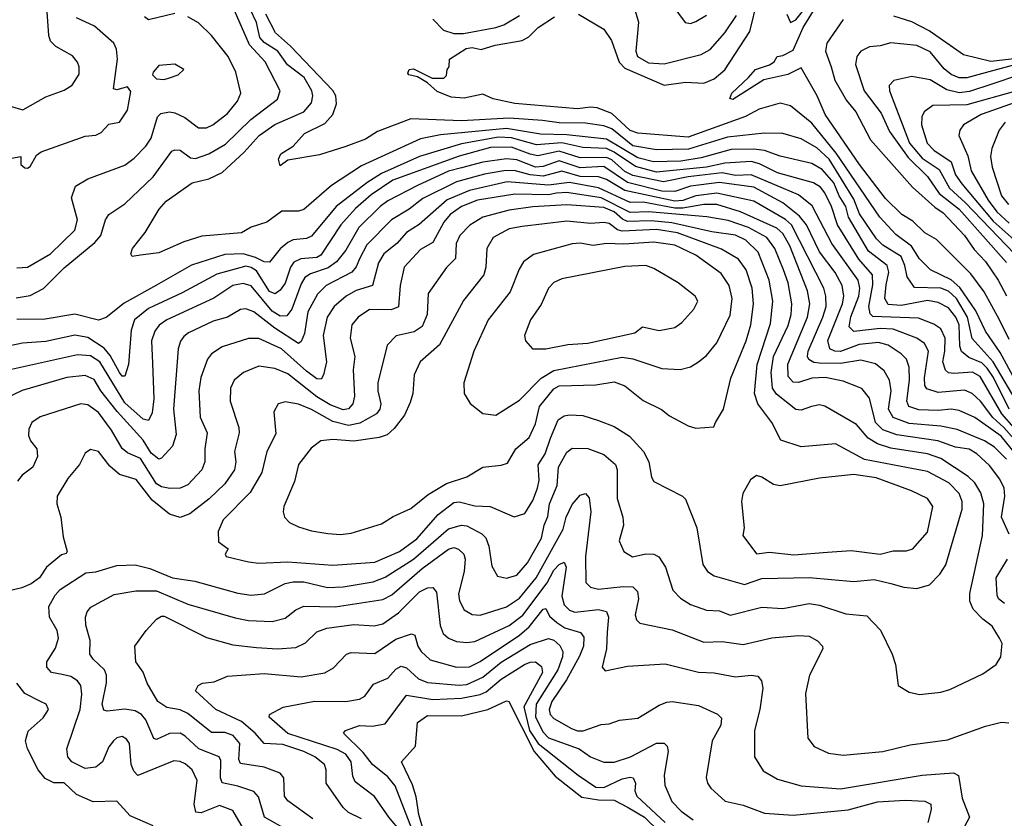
# Model space of a CAD drawing. Extents: x 1308313 to 1441400, y 959662 to 1036319.
# Tile 620 of 656: x 1380796 to 1384537, y 1007661 to 1010695. Entities that reach past the tile are written whole.
import ezdxf

# ---------------------------------------------------------------- set-up
doc = ezdxf.new("R2010")
doc.units = 0

msp = doc.modelspace()

# ---------------------------------------------------------------- linework, layer by layer
at = {"layer": '0CON10XD'}
for points in [[(1380782.4, 1009637.6), (1380835, 1009647.3), (1380885.9, 1009674.1), (1380965, 1009752.3), (1381081.7, 1009848.3), (1381104.1, 1009875), (1381121.6, 1009935), (1381134.6, 1009955), (1381195, 1009995.3), (1381302.5, 1010097.5), (1381373.6, 1010195), (1381385, 1010200.7), (1381405, 1010199.3), (1381445, 1010169.4), (1381463.2, 1010166.8), (1381515, 1010185.2), (1381578.2, 1010221.8), (1381674.2, 1010315), (1381775, 1010392.3), (1381785.3, 1010424.7), (1381728.9, 1010535), (1381669.3, 1010599.3), (1381585, 1010791.4)], [(1382918.8, 1010715), (1383015, 1010659.2), (1383044.3, 1010615.7), (1383073.2, 1010533.2), (1383095, 1010510.9), (1383245, 1010445.8), (1383325, 1010457.4), (1383395, 1010453), (1383435, 1010469.5), (1383475, 1010504.7), (1383569.7, 1010650.3), (1383599.5, 1010770.5)], [(1383117.9, 1010785), (1383147.2, 1010685), (1383137.1, 1010575), (1383142.9, 1010555), (1383185, 1010531.3), (1383245, 1010526.4), (1383385, 1010562.1), (1383419.1, 1010580.9), (1383475, 1010645.3), (1383519.1, 1010710.9)], [(1383252.3, 1010782.3), (1383323.6, 1010683.6), (1383345, 1010680.6), (1383365, 1010687.5), (1383405, 1010712.1)], [(1384555, 1009479.2), (1384518.5, 1009555), (1384460.3, 1009660.3), (1384409, 1009729), (1384279.1, 1009859.1), (1384235, 1009885.3), (1384189.1, 1009929.1), (1384146.8, 1009955), (1384085.7, 1010015), (1383986.2, 1010145), (1383856.7, 1010335), (1383826.2, 1010405), (1383765, 1010511.5), (1383713.7, 1010486.3), (1383623.3, 1010466.7), (1383505, 1010391.5), (1383494.2, 1010395), (1383501.4, 1010415), (1383565.4, 1010474.6), (1383591.2, 1010505), (1383645, 1010523.6), (1383662.5, 1010535), (1383673.3, 1010555), (1383695, 1010558.9), (1383735, 1010578.8), (1383772.3, 1010665), (1383835, 1010764.5)], [(1383710, 1010715), (1383725, 1010684.4), (1383745, 1010693.6), (1383815.8, 1010784.2)], [(1384812.8, 1010767.2), (1384751.6, 1010665), (1384683.6, 1010595), (1384585, 1010546.7), (1384485, 1010535.9), (1384381.4, 1010561.4), (1384251.7, 1010651.7), (1384185, 1010686.7), (1384117.6, 1010707.6)], [(1380725, 1010375.9), (1380807.6, 1010352.4), (1380895, 1010402.2), (1380965, 1010427.1), (1380995, 1010446), (1381021.7, 1010488.3), (1381021.9, 1010515), (1381015, 1010533.3), (1380996.9, 1010556.9), (1380933, 1010593), (1380912.5, 1010612.5), (1380906, 1010635), (1380900.4, 1010725)], [(1384555.3, 1009215), (1384495.3, 1009335), (1384471, 1009371), (1384450.8, 1009390.8), (1384401.4, 1009411.4), (1384373.9, 1009433.9), (1384367.7, 1009455), (1384364.9, 1009535), (1384352.4, 1009565), (1384325, 1009600.4), (1384285, 1009620.2), (1384245, 1009628.4), (1384145, 1009609.2), (1384095, 1009612.7), (1384082.9, 1009635), (1384087.7, 1009687.7), (1384097.4, 1009735), (1384091.5, 1009761.5), (1384020.4, 1009815), (1383945.4, 1009945), (1383934.1, 1009985), (1383909.2, 1010025), (1383889.5, 1010075), (1383845.1, 1010125.1), (1383805, 1010148.9), (1383685, 1010176.6), (1383625, 1010198.2), (1383585, 1010202.8), (1383498.9, 1010201.1), (1383385, 1010170.1), (1383307.4, 1010157.4), (1383204, 1010155), (1383145, 1010169.7), (1383025, 1010240.9), (1382875, 1010256.9), (1382775, 1010260.3), (1382645, 1010281.9), (1382395, 1010257.6), (1382318.5, 1010241.5), (1382095, 1010139.1), (1381980, 1010065), (1381875, 1009973.2), (1381855, 1009966.7), (1381792.4, 1009967.6), (1381735, 1009925.5), (1381675, 1009906.5), (1381638.8, 1009885), (1381487.4, 1009872.6), (1381419.5, 1009850.5), (1381325, 1009808.5), (1381255, 1009800.6), (1381223.3, 1009795), (1381218, 1009805), (1381223.8, 1009825), (1381273.1, 1009886.9), (1381325.5, 1009974.5), (1381352.9, 1010005), (1381451.4, 1010075), (1381515, 1010090.4), (1381565, 1010114.2), (1381648.5, 1010191.5), (1381705.3, 1010255), (1381765, 1010296), (1381876, 1010344), (1381905, 1010379.2), (1381909.2, 1010405), (1381905.2, 1010425), (1381876.6, 1010475), (1381812.7, 1010522.7), (1381776.4, 1010575), (1381725, 1010607.8), (1381707.6, 1010627.6), (1381695.5, 1010684.5), (1381671.6, 1010735)], [(1380765, 1010169.2), (1380800, 1010175), (1380800, 1010145), (1380815, 1010132), (1380825, 1010131.2), (1380835, 1010136.7), (1380860, 1010180), (1380877, 1010193), (1381045, 1010252.1), (1381085, 1010256.2), (1381105, 1010265.5), (1381135, 1010298.1), (1381175.6, 1010305), (1381205, 1010351.2), (1381218.3, 1010421.7), (1381205, 1010440), (1381165, 1010428.8), (1381151.9, 1010431.9), (1381167.5, 1010545), (1381163, 1010583), (1381153.8, 1010605), (1381080, 1010670), (1381011.2, 1010701.2)], [(1380785, 1009751.5), (1380825.2, 1009754.8), (1380913.4, 1009805), (1381005.9, 1009895), (1381015.7, 1009935), (1380992.2, 1010017.8), (1381008.2, 1010061.8), (1381055, 1010090.4), (1381195, 1010142.5), (1381231.2, 1010168.8), (1381275, 1010213.6), (1381295, 1010244.4), (1381319.2, 1010325), (1381331.7, 1010338.2), (1381365, 1010344.1), (1381385, 1010340.6), (1381422.7, 1010322.7), (1381475, 1010283.8), (1381505, 1010283.4), (1381529.5, 1010295), (1381585, 1010337.7), (1381623.1, 1010385), (1381635.4, 1010415), (1381616.8, 1010495), (1381588.2, 1010555), (1381524.5, 1010635), (1381475, 1010682.7), (1381435, 1010705.4)], [(1381385, 1010717.7), (1381285, 1010694.1), (1381269.6, 1010705)], [(1384595, 1009225.6), (1384495, 1009395.5), (1384415, 1009483), (1384396.3, 1009565), (1384355, 1009635.1), (1384325, 1009663.3), (1384295.5, 1009675), (1384195, 1009677.4), (1384167.3, 1009717.3), (1384158.9, 1009761.1), (1384145, 1009795.2), (1384075, 1009838), (1384051.7, 1009861.7), (1383987.2, 1009957.2), (1383965, 1010013.2), (1383871.7, 1010165), (1383825, 1010208.3), (1383765, 1010241.7), (1383695, 1010262.1), (1383625, 1010263.5), (1383485, 1010248.9), (1383336.8, 1010203.2), (1383215, 1010200.9), (1383125, 1010215.6), (1383045, 1010279.5), (1383015, 1010291), (1382945, 1010301.3), (1382845, 1010302.9), (1382781.7, 1010311.7), (1382655, 1010320.9), (1382475, 1010309.9), (1382282.3, 1010317.7), (1382155, 1010269.5), (1382109.2, 1010240.8), (1382035, 1010213.4), (1381935, 1010181.1), (1381815, 1010161.2), (1381785, 1010140), (1381779.6, 1010165), (1381788.5, 1010185), (1381835.2, 1010214.8), (1381878.1, 1010261.9), (1381955, 1010300.2), (1381985.3, 1010335), (1382000, 1010375), (1381996.6, 1010405), (1381985.8, 1010425.8), (1381824.3, 1010594.3), (1381767.5, 1010645), (1381731.5, 1010715)], [(1382270.9, 1010490.9), (1382276.2, 1010505), (1382292.1, 1010507.9), (1382362.7, 1010472.7), (1382407.9, 1010472.1), (1382417.7, 1010482.3), (1382420, 1010505), (1382427.5, 1010515), (1382428.6, 1010545), (1382491.9, 1010585), (1382515, 1010588.4), (1382548.6, 1010581.4), (1382602.2, 1010597.8), (1382705, 1010615.4), (1382730.5, 1010629.5), (1382765.3, 1010664.7), (1382828.2, 1010705)], [(1382366, 1010696), (1382405.6, 1010655), (1382445, 1010641.6), (1382482.6, 1010642.6), (1382605, 1010665.2), (1382635, 1010675.2), (1382695, 1010710.9)], [(1383924.4, 1010695), (1383862.7, 1010605), (1383857.3, 1010575), (1383879.4, 1010515), (1383892.5, 1010465), (1383937.2, 1010387.2), (1383972.7, 1010345), (1384028.1, 1010238.1), (1384188.1, 1010058.1), (1384272.4, 1009982.4), (1384305, 1009960.8), (1384385.8, 1009875), (1384422.3, 1009822.3), (1384465, 1009776.2), (1384512.9, 1009705), (1384545, 1009645.8)], [(1384595, 1010528.3), (1384395, 1010473.6), (1384365, 1010473.5), (1384335, 1010486.4), (1384308.4, 1010508.4), (1384255, 1010573.1), (1384205, 1010596.8), (1384105, 1010606.8), (1384065, 1010595.3), (1384025, 1010592), (1383991.1, 1010575), (1383976.1, 1010555), (1383971.8, 1010525), (1384004.8, 1010425), (1384069.2, 1010339.2), (1384100.1, 1010270.1), (1384171.7, 1010171.7), (1384245, 1010099.4), (1384288.8, 1010035), (1384365, 1009975.1), (1384545, 1009772.2)], [(1381345, 1010467.5), (1381365, 1010473.3), (1381397.5, 1010485), (1381420, 1010505), (1381385, 1010526), (1381325, 1010521.2), (1381302.5, 1010495), (1381300, 1010485), (1381315, 1010470), (1381345, 1010467.5)], [(1384595, 1009295.2), (1384521, 1009431), (1384465, 1009511.8), (1384428.5, 1009588.5), (1384367.3, 1009677.3), (1384335, 1009706.2), (1384256.9, 1009745), (1384215, 1009786.7), (1384184.7, 1009834.7), (1384125, 1009879), (1384063.5, 1009945), (1383898.2, 1010188.2), (1383805, 1010302), (1383725, 1010367.7), (1383685, 1010377.4), (1383605, 1010354.3), (1383553.7, 1010326.3), (1383335, 1010248.7), (1383145, 1010263.2), (1383115, 1010274.3), (1383045, 1010337.7), (1382989.5, 1010359.5), (1382965, 1010362.9), (1382915, 1010355.4), (1382676.8, 1010376.8), (1382594.6, 1010394.6), (1382555, 1010411.2), (1382485, 1010396.2), (1382435, 1010400), (1382381.7, 1010421.7), (1382344.7, 1010454.7), (1382307.7, 1010477.7), (1382274.6, 1010484.6), (1382270.9, 1010490.9)], [(1384595, 1010485.1), (1384489.5, 1010449.5), (1384405, 1010421.5), (1384365, 1010417.1), (1384318.8, 1010428.8), (1384255, 1010466.8), (1384185, 1010478.8), (1384116.5, 1010463.5), (1384099.5, 1010445), (1384100.4, 1010425), (1384176.2, 1010225), (1384225, 1010168.5), (1384289.2, 1010125), (1384329, 1010055), (1384389.5, 1009999.5), (1384575, 1009804.8)], [(1384575, 1010421.5), (1384395, 1010371.6), (1384265, 1010368.1), (1384232.1, 1010345), (1384223.5, 1010325), (1384221.9, 1010295), (1384243.9, 1010225), (1384268.9, 1010198.9), (1384334.4, 1010155), (1384350.7, 1010105), (1384375, 1010071), (1384495, 1009929.1), (1384608.4, 1009828.4)], [(1384625, 1010396.6), (1384448.2, 1010335), (1384381.1, 1010295), (1384367.3, 1010275), (1384363.6, 1010255), (1384398.1, 1010178.1), (1384410.5, 1010120.5), (1384475, 1010009.4), (1384508.2, 1009965), (1384555, 1009922)], [(1384539.6, 1010305), (1384517.3, 1010275), (1384488.8, 1010205), (1384484.8, 1010174.8), (1384490.2, 1010135), (1384525.7, 1010025), (1384553, 1009993)], [(1384574.1, 1009144.1), (1384527.6, 1009197.6), (1384445, 1009339.6), (1384416.2, 1009356.2), (1384345, 1009350.5), (1384325, 1009353.7), (1384313, 1009363), (1384303, 1009395), (1384311.1, 1009435), (1384311.6, 1009485), (1384295, 1009520.3), (1384268.4, 1009538.4), (1384210.8, 1009560.8), (1384037.7, 1009567.7), (1384027.2, 1009577.2), (1384022.6, 1009605), (1384037.5, 1009687.5), (1384035.5, 1009725), (1383984.6, 1009785), (1383903, 1009915), (1383880.3, 1009985), (1383855, 1010036.9), (1383838, 1010058), (1383811.5, 1010075), (1383675, 1010113), (1383607.1, 1010147.1), (1383575, 1010155.6), (1383475, 1010149.7), (1383405, 1010134.9), (1383215, 1010116), (1383135, 1010136.4), (1383055, 1010191.7), (1383025, 1010205.1), (1382935, 1010208.6), (1382855, 1010227.2), (1382759.2, 1010219.2), (1382665, 1010245.9), (1382615, 1010248.9), (1382475, 1010223.6), (1382315.4, 1010175), (1382169.9, 1010110.1), (1382114.6, 1010075.5), (1381998, 1009985), (1381905, 1009872), (1381885, 1009863.5), (1381835, 1009858.3), (1381815, 1009847.8), (1381785.6, 1009824.4), (1381745, 1009773.8), (1381725, 1009774.4), (1381691.9, 1009791.9), (1381645.1, 1009804.9), (1381575, 1009802.5), (1381448.2, 1009761.8), (1381315, 1009686.6), (1381192.2, 1009617.8), (1381125, 1009563.3), (1381095, 1009553.3), (1381005, 1009576.2), (1380885, 1009555.7), (1380785, 1009557.1)], [(1383953.7, 1009566.3), (1383984.3, 1009645), (1383987.5, 1009675), (1383982, 1009705), (1383881.1, 1009845), (1383807.3, 1009987.3), (1383755, 1010029.8), (1383575, 1010105.6), (1383515, 1010103.4), (1383465, 1010112.6), (1383335, 1010097.8), (1383241.8, 1010078.2), (1383125, 1010103.4), (1383095, 1010118.6), (1383045, 1010162.8), (1383025, 1010171.3), (1382925, 1010170.5), (1382845, 1010195.6), (1382765, 1010177.4), (1382735, 1010183.8), (1382665, 1010210.6), (1382585, 1010209.1), (1382465, 1010176.7), (1382213.1, 1010085), (1382131, 1010029), (1382072.3, 1009977.7), (1382015.5, 1009915), (1381940.4, 1009799.6), (1381925, 1009791.3), (1381863.6, 1009786.4), (1381836.9, 1009773.1), (1381824.9, 1009755.1), (1381805, 1009694), (1381785, 1009666.8), (1381766.4, 1009653.6), (1381745, 1009662), (1381695, 1009740.4), (1381675, 1009753.9), (1381655, 1009758.5), (1381545, 1009728), (1381412.7, 1009657.3), (1381285, 1009597.6), (1381232.4, 1009555), (1381219.5, 1009515), (1381209.1, 1009385), (1381195, 1009340), (1381185, 1009341.1), (1381175, 1009354.7), (1381139.3, 1009419.3), (1381117, 1009447), (1381055, 1009487.1), (1381005, 1009496.5), (1380895, 1009472.6), (1380806.1, 1009466.1), (1380715, 1009447.5)], [(1384596.2, 1009025), (1384525, 1009113), (1384425, 1009184), (1384365, 1009210.2), (1384335, 1009215.2), (1384285, 1009209.9), (1384212.5, 1009212.5), (1384174.3, 1009225), (1384166, 1009246), (1384177, 1009325), (1384175.9, 1009375), (1384165, 1009404.5), (1384145, 1009425.8), (1384095, 1009458.1), (1384058.9, 1009468.9), (1383985, 1009460.7), (1383915, 1009434.1), (1383892.9, 1009435), (1383874.1, 1009445), (1383866.2, 1009476.2), (1383922, 1009615), (1383927.4, 1009645), (1383920.9, 1009685), (1383893.7, 1009733.7), (1383835, 1009813.2), (1383784.9, 1009915), (1383758.8, 1009948.8), (1383695, 1009998.9), (1383585, 1010058), (1383455, 1010075.8), (1383345, 1010062.3), (1383285, 1010041.9), (1383235, 1010043.1), (1383105, 1010075.8), (1383015, 1010136.9), (1382925, 1010131.3), (1382845, 1010158.1), (1382785, 1010137.2), (1382755.9, 1010134.1), (1382685, 1010162.3), (1382645, 1010166.3), (1382555, 1010152.9), (1382475, 1010131.6), (1382425, 1010118.8), (1382307.6, 1010065), (1382195, 1010006.9), (1382165.1, 1009984.9), (1382084.8, 1009905), (1382035, 1009818.8), (1381999.6, 1009775), (1381967.5, 1009752.5), (1381900.4, 1009729.6), (1381879.2, 1009715), (1381865, 1009691.2), (1381830.3, 1009595), (1381810.6, 1009569.4), (1381785, 1009568.3), (1381755, 1009587.4), (1381675, 1009684.3), (1381645, 1009692), (1381605, 1009684.8), (1381533.3, 1009636.7), (1381355.5, 1009555), (1381325.9, 1009534.1), (1381308.8, 1009511.2), (1381296.7, 1009475), (1381300.5, 1009390.5)], [(1384545, 1009025.2), (1384499.7, 1009070.3), (1384462, 1009095), (1384357.6, 1009137.6), (1384295, 1009150.4), (1384175, 1009160.3), (1384113.9, 1009183.9), (1384097.2, 1009215), (1384106.5, 1009285), (1384101.1, 1009325), (1384080.3, 1009360.3), (1384047.1, 1009387.1), (1383991.7, 1009401.7), (1383915, 1009388.3), (1383835, 1009389.5), (1383812.8, 1009392.8), (1383794.2, 1009404.2), (1383788.7, 1009415), (1383791.2, 1009435), (1383847.8, 1009565), (1383859.6, 1009605), (1383859, 1009645), (1383851.2, 1009675), (1383728.6, 1009915), (1383705, 1009936.1), (1383584.9, 1010004.9), (1383445, 1010035.1), (1383365, 1010025.1), (1383315, 1010008.3), (1383284.4, 1010005), (1383095.6, 1010045.6), (1383025, 1010087.6), (1382995, 1010097.9), (1382925, 1010099), (1382855, 1010119), (1382785, 1010099.7), (1382735, 1010105.7), (1382675, 1010122.4), (1382635, 1010120.9), (1382561.6, 1010108.4), (1382455, 1010079), (1382327.4, 1010015), (1382275, 1009974.4), (1382208.3, 1009935), (1382115, 1009839.5), (1382088.3, 1009788.3), (1382074.3, 1009755.7), (1382057.9, 1009735), (1381960, 1009685), (1381927.4, 1009652.6), (1381890.6, 1009585), (1381877.3, 1009502.7), (1381865, 1009472.5), (1381855.2, 1009464.8), (1381765, 1009522.4), (1381685, 1009585.2), (1381655, 1009595.8), (1381635, 1009593.6), (1381585, 1009564.3), (1381530.8, 1009549.2), (1381437.8, 1009505), (1381419.3, 1009490.7), (1381406.6, 1009473.4), (1381398.1, 1009445), (1381379.6, 1009215), (1381390.8, 1009119.2), (1381376.2, 1009075), (1381335, 1009028.8), (1381325, 1009025.8), (1381295, 1009048.2), (1381265, 1009096.9), (1381166.5, 1009206.5), (1381104.3, 1009284.3), (1381078.3, 1009328.3), (1381045, 1009343.4), (1380975, 1009335.7), (1380805, 1009286.2), (1380745, 1009256.6)], [(1384555, 1008740.8), (1384526.4, 1008805), (1384539.1, 1008885), (1384536.4, 1008915), (1384519.8, 1008949.8), (1384481.1, 1009001.1), (1384432.8, 1009045), (1384403.3, 1009063.3), (1384351.3, 1009071.3), (1384284.3, 1009095), (1384128, 1009118), (1384075, 1009136.7), (1384046.8, 1009165), (1384025, 1009257.1), (1383995, 1009293.3), (1383925, 1009321.1), (1383855.5, 1009335.5), (1383805, 1009333.4), (1383755, 1009316.3), (1383735, 1009317.6), (1383715, 1009339.4), (1383713.7, 1009386.3), (1383788.8, 1009565), (1383797.8, 1009615), (1383789.2, 1009665), (1383721.4, 1009835), (1383695, 1009882.7), (1383673.1, 1009903.1), (1383534.7, 1009964.7), (1383445, 1009992), (1383395, 1009992.7), (1383315, 1009978.4), (1383285, 1009978.6), (1383165, 1010001.9), (1383115, 1010000.3), (1382995, 1010055.7), (1382885, 1010076), (1382805, 1010065.9), (1382648.4, 1010078.4), (1382504.2, 1010045.8), (1382419.9, 1010010.1), (1382313.2, 1009916.8), (1382265, 1009886.8), (1382228.4, 1009845), (1382178.8, 1009805), (1382158.7, 1009771.3), (1382136.9, 1009685), (1382073.7, 1009666.3), (1382036.2, 1009645), (1381990.6, 1009605), (1381963.8, 1009565), (1381949.4, 1009495), (1381961.6, 1009395), (1381950.4, 1009345), (1381940.7, 1009329.3), (1381925, 1009330.8), (1381885, 1009359), (1381791.1, 1009445), (1381705, 1009483.3), (1381665, 1009483.5), (1381565, 1009452), (1381525, 1009425.4), (1381509.6, 1009405), (1381484.1, 1009335.9), (1381476.7, 1009285), (1381481.8, 1009185), (1381508.6, 1009125), (1381499.5, 1009065), (1381499.7, 1009015), (1381488.4, 1008985), (1381435, 1008927.5), (1381405, 1008915.3), (1381366.6, 1008913.4), (1381335, 1008919.8), (1381315, 1008931), (1381255, 1009028), (1381205, 1009049.7), (1381185, 1009065.3), (1381145, 1009135.3), (1381095, 1009202.2), (1381055, 1009232), (1381027.5, 1009235), (1380873.5, 1009186.5), (1380842.2, 1009165), (1380830.6, 1009139.4), (1380829.6, 1009115), (1380837.3, 1009095), (1380861.2, 1009065), (1380863.2, 1009035), (1380846.2, 1008995), (1380805, 1008963.9), (1380788.1, 1008941.9)], [(1381655.6, 1007605.6), (1381605, 1007691.1), (1381555, 1007710), (1381485, 1007681.8), (1381464.7, 1007684.7), (1381458.4, 1007715), (1381469.5, 1007805), (1381451.6, 1007845), (1381425, 1007867.4), (1381405, 1007877.1), (1381380.9, 1007879.1), (1381245, 1007823.5), (1381229.9, 1007839.9), (1381219.3, 1007865), (1381213.1, 1007945), (1381202.2, 1007962.2), (1381185, 1007971.5), (1381165, 1007966.4), (1381151.8, 1007955), (1381135, 1007932.9), (1381110.5, 1007875), (1381085, 1007855.5), (1381045, 1007850.9), (1380994.5, 1007875), (1380978.8, 1007895), (1380975.4, 1007925), (1381026, 1008075), (1381032.3, 1008132.3), (1381027.5, 1008165), (1381015, 1008183.1), (1380989.7, 1008199.7), (1380956.8, 1008206.8), (1380917.1, 1008215), (1380898.8, 1008235), (1380899.2, 1008255), (1380932.1, 1008307.9), (1380943.5, 1008345), (1380938.6, 1008375), (1380909.7, 1008425), (1380906.2, 1008465), (1380930.7, 1008509.3), (1380949.9, 1008530.1), (1381046.9, 1008593.1), (1381085, 1008597.8), (1381165, 1008621.6), (1381235, 1008624.2), (1381290.3, 1008610.3), (1381376, 1008575), (1381461.5, 1008561.5), (1381625, 1008516.3), (1381675, 1008509), (1381726, 1008514), (1381805, 1008553.1), (1381835, 1008559.8), (1381875, 1008558.8), (1381965, 1008538.4), (1382025, 1008540.6), (1382139, 1008559), (1382185, 1008576.7), (1382292, 1008645), (1382425, 1008760.7), (1382475, 1008774.4), (1382495, 1008772), (1382551.1, 1008741.1), (1382566.4, 1008726.4), (1382578.8, 1008695), (1382589.1, 1008619.1), (1382611.1, 1008581.1), (1382645, 1008572.9), (1382685, 1008584.6), (1382725, 1008631.2), (1382778.1, 1008725), (1382788.8, 1008775), (1382803, 1008807), (1382809.2, 1008855), (1382837.4, 1008925), (1382842.6, 1008995), (1382875, 1009052), (1382895, 1009066.8), (1382955, 1009065.2), (1383015, 1009043.2), (1383058.9, 1009005), (1383065.8, 1008985), (1383065.7, 1008875.7), (1383087.9, 1008805), (1383090, 1008775), (1383073.5, 1008715), (1383091.5, 1008675), (1383123.8, 1008653.8), (1383175, 1008666.2), (1383205, 1008663.8), (1383224.1, 1008654.1), (1383249.3, 1008615), (1383277.7, 1008527.7), (1383306.9, 1008496.9), (1383345, 1008473.5), (1383405, 1008452.3), (1383455, 1008449.6), (1383495, 1008433.2), (1383615, 1008462.8), (1383695, 1008458.6), (1383795, 1008477.1), (1383835, 1008470.3), (1383935, 1008437.8), (1384015, 1008429.6), (1384065.8, 1008375.8), (1384111.1, 1008285), (1384123.1, 1008245), (1384133.8, 1008165), (1384175, 1008140.6), (1384215, 1008131.5), (1384295, 1008140.5), (1384329.6, 1008150.4), (1384455, 1008210), (1384506.2, 1008245), (1384524, 1008275), (1384528, 1008325), (1384518.6, 1008345), (1384490.7, 1008390.7), (1384455, 1008416.9), (1384418.9, 1008455), (1384405.3, 1008485.3), (1384405.8, 1008515), (1384453.6, 1008735), (1384458.6, 1008855), (1384447.9, 1008897.9), (1384425.1, 1008935.1), (1384399.8, 1008959.8), (1384295, 1009028.4), (1384244.3, 1009045), (1384105, 1009066.9), (1384055, 1009083.4), (1384019.5, 1009105), (1383975, 1009156.9), (1383855, 1009226.2), (1383835, 1009231.8), (1383804.3, 1009225), (1383765, 1009211.4), (1383745, 1009213.6), (1383671.8, 1009271.8), (1383656.2, 1009295), (1383651.1, 1009355), (1383660, 1009415), (1383715, 1009532.7), (1383727.5, 1009575), (1383729.7, 1009615), (1383715.2, 1009694.8), (1383698, 1009745), (1383665.1, 1009825.1), (1383635, 1009867.9), (1383565, 1009905.1), (1383487.6, 1009932.4), (1383405.9, 1009945.9), (1383185, 1009964.7), (1383115, 1009962.3), (1383005, 1010017.8), (1382875, 1010038.7), (1382835, 1010035.1), (1382805, 1010029.5), (1382677.6, 1010032.4), (1382535, 1010009.5), (1382473.8, 1009985), (1382431.9, 1009955), (1382407.1, 1009925), (1382365, 1009848.2), (1382318.6, 1009821.4), (1382256.8, 1009755), (1382240.8, 1009685), (1382235, 1009604.5), (1382207.7, 1009592.3), (1382125, 1009593.5), (1382081.5, 1009565), (1382058.2, 1009535), (1382051.6, 1009485), (1382069.2, 1009415), (1382062.5, 1009365), (1382068.4, 1009265), (1382061.8, 1009235), (1382045, 1009216.1), (1382025, 1009213.2), (1381975, 1009231.6), (1381925, 1009261.6), (1381815, 1009349.4)], [(1384205, 1008533.5), (1384252, 1008548), (1384292, 1008588), (1384315, 1008624), (1384376.1, 1008835), (1384376.2, 1008865), (1384365.3, 1008895), (1384326.2, 1008935), (1384245, 1008978.9), (1384005, 1009023.5), (1383895, 1009083.4), (1383765, 1009071.8), (1383688, 1009098), (1383654.1, 1009165), (1383600.4, 1009235), (1383587.5, 1009275), (1383597.9, 1009385), (1383648.8, 1009541.2), (1383656.7, 1009625), (1383643.4, 1009705), (1383602, 1009812), (1383555, 1009857.4), (1383515, 1009875.9), (1383425, 1009888.9), (1383273.3, 1009923.3), (1383195, 1009931), (1383105, 1009928.4), (1383086.6, 1009936.6), (1383054.8, 1009965), (1383015, 1009981.1), (1382875, 1009991), (1382745, 1009983.6), (1382655, 1009970.9), (1382555.2, 1009944.8), (1382506.3, 1009913.7), (1382467.9, 1009875), (1382454.4, 1009845), (1382451.9, 1009788.1), (1382417.2, 1009752.8), (1382348, 1009655), (1382344.2, 1009575), (1382325, 1009528.8), (1382295, 1009509), (1382226.2, 1009493.8), (1382192.3, 1009457.7), (1382157.1, 1009315), (1382156.3, 1009285), (1382167.9, 1009235), (1382163.6, 1009215), (1382151.9, 1009198.1), (1382088.6, 1009161.4), (1382045, 1009153.5), (1381985, 1009168.3), (1381905, 1009214.4), (1381855, 1009234.7), (1381805, 1009242.7), (1381778, 1009235), (1381761.8, 1009205), (1381769.1, 1009120.9), (1381734.2, 1009055), (1381716.2, 1008975), (1381671.5, 1008898.5), (1381568.9, 1008795), (1381549.8, 1008750.2), (1381551.8, 1008711.8), (1381588, 1008685), (1381576.7, 1008665), (1381580, 1008655), (1381664.7, 1008634.7), (1381705, 1008630.3), (1381815, 1008635.5), (1381985, 1008623), (1382145, 1008633.5), (1382239.1, 1008675), (1382305, 1008722.8), (1382385.8, 1008815), (1382445, 1008861.1), (1382465, 1008863.8), (1382525, 1008848.4), (1382583.3, 1008845), (1382675, 1008806.2), (1382715, 1008818.5), (1382745, 1008868.1), (1382763.8, 1008915), (1382769.4, 1008945), (1382765.8, 1009004.2), (1382791.7, 1009045), (1382812.8, 1009105), (1382841.5, 1009175), (1382865, 1009189.3), (1382885, 1009193.4), (1382935, 1009190.7), (1382995, 1009172.7), (1383055, 1009149.1), (1383112.3, 1009112.3), (1383166.2, 1009055), (1383186.5, 1009015), (1383196.4, 1008956.4), (1383205, 1008940.8), (1383314.4, 1008884.4), (1383325, 1008873.8), (1383368.5, 1008765), (1383391.6, 1008625), (1383408.8, 1008598.8), (1383435, 1008582.2), (1383549.1, 1008549.1), (1383615, 1008572.4), (1383795, 1008575.7), (1383965, 1008560.7), (1384042, 1008568), (1384105, 1008552.5), (1384155, 1008538.5), (1384205, 1008533.5)], [(1382015, 1008739.2), (1382055, 1008744.1), (1382170.6, 1008779.4), (1382215, 1008807.6), (1382282.3, 1008837.7), (1382348.4, 1008891.6), (1382417.3, 1008932.7), (1382495, 1008958.8), (1382555, 1008995.4), (1382625, 1009002.1), (1382649.3, 1009010.7), (1382681.1, 1009065), (1382732.1, 1009107.9), (1382755, 1009160), (1382770.3, 1009225), (1382825, 1009292.9), (1382845, 1009304), (1382985, 1009307.1), (1383055, 1009318.4), (1383095, 1009303.3), (1383165, 1009247.9), (1383233.7, 1009213.7), (1383265, 1009189.5), (1383335, 1009151.4), (1383365, 1009142.5), (1383432.5, 1009147.5), (1383439.2, 1009165), (1383469.5, 1009215), (1383497.6, 1009332.4), (1383555.5, 1009474.5), (1383573.9, 1009535), (1383583.5, 1009615), (1383579.4, 1009675), (1383556.5, 1009745), (1383527.3, 1009785), (1383462.7, 1009822.7), (1383295, 1009884.5), (1383215, 1009897.2), (1383085, 1009891.6), (1383066.9, 1009896.9), (1383035, 1009920.2), (1383015, 1009924.8), (1382965, 1009920.3), (1382875, 1009929.8), (1382705, 1009909.3), (1382655, 1009899.8), (1382595, 1009867.9), (1382571.1, 1009825), (1382567.5, 1009755), (1382558.9, 1009725), (1382481.7, 1009628.3), (1382390.3, 1009459.7), (1382317.9, 1009395), (1382294.2, 1009345), (1382290, 1009275), (1382279.9, 1009240.1), (1382257.7, 1009192.3), (1382218.7, 1009141.3), (1382192.5, 1009117.5), (1382161.9, 1009108.1), (1382065, 1009094.1), (1381985, 1009100), (1381940, 1009095), (1381902.8, 1009067.2), (1381855.4, 1009005), (1381839.5, 1008940.5), (1381800, 1008845), (1381797.1, 1008825), (1381802.5, 1008805), (1381821.2, 1008785), (1381855, 1008767.8), (1381905, 1008752.7), (1381966.5, 1008743.5), (1382015, 1008739.2)], [(1382605, 1009192.9), (1382695, 1009248.9), (1382777.6, 1009332.4), (1382825, 1009362.3), (1383085, 1009413.1), (1383125, 1009406.6), (1383235, 1009369.3), (1383304.6, 1009365.4), (1383345, 1009376.5), (1383375, 1009395.5), (1383405, 1009419.1), (1383445, 1009467.5), (1383495, 1009572.5), (1383503.4, 1009635), (1383491.4, 1009685), (1383460.4, 1009730.4), (1383365, 1009800.6), (1383285, 1009838.5), (1383205, 1009850), (1383091.5, 1009841.5), (1383025, 1009844.8), (1382975, 1009836.6), (1382925, 1009845.2), (1382895, 1009842.6), (1382747.4, 1009802.6), (1382710.5, 1009775), (1382693.3, 1009746.8), (1382659.5, 1009660.5), (1382576.2, 1009555), (1382521.6, 1009435), (1382483.1, 1009315), (1382484.4, 1009275), (1382506.8, 1009236.8), (1382555, 1009199.2), (1382605, 1009192.9)], [(1382795, 1009444.6), (1382878.8, 1009461.2), (1382955, 1009466.2), (1383132.5, 1009505), (1383162.3, 1009527.7), (1383225, 1009513.5), (1383284.6, 1009525.4), (1383311.9, 1009545), (1383357.5, 1009595), (1383372.5, 1009625), (1383362.5, 1009645), (1383297.5, 1009695), (1383205, 1009750), (1383175, 1009761.1), (1383095, 1009756.9), (1382855, 1009710), (1382825, 1009696.5), (1382804.7, 1009675.3), (1382777.6, 1009612.4), (1382736.5, 1009555), (1382714.4, 1009495), (1382717.5, 1009475), (1382743.8, 1009445), (1382795, 1009444.6)], [(1384624.1, 1009045), (1384535.2, 1009145.2), (1384493.4, 1009183.4), (1384446.3, 1009245), (1384414.3, 1009274.3), (1384385, 1009287.4), (1384285, 1009279.1), (1384242.2, 1009292.2), (1384235.2, 1009305.2), (1384233.9, 1009333.9), (1384248.5, 1009435), (1384234.1, 1009465), (1384203.8, 1009485), (1384115, 1009518.5), (1384065, 1009521.3), (1383965, 1009509.6), (1383947.5, 1009527.5), (1383953.7, 1009566.3)], [(1381300.5, 1009390.5), (1381305.7, 1009255), (1381299, 1009201), (1381285, 1009172.5), (1381265, 1009177.4), (1381195, 1009239), (1381100.7, 1009395), (1381065, 1009417.5), (1381015, 1009421), (1380765, 1009365.8)], [(1381815, 1009349.4), (1381765, 1009369.2), (1381705, 1009378), (1381645.7, 1009355), (1381610.5, 1009325), (1381596.2, 1009295), (1381596.1, 1009245), (1381628.2, 1009145), (1381629.6, 1009125), (1381612, 1009055), (1381616.6, 1009015), (1381612.4, 1008985), (1381575, 1008931.8), (1381515.1, 1008874.9), (1381442.1, 1008817.9), (1381405, 1008804.1), (1381365, 1008816.9), (1381299.6, 1008869.6), (1381238.3, 1008948.3), (1381175, 1008966.5), (1381138.5, 1008998.5), (1381095, 1009054.5), (1381065, 1009062.2), (1381045, 1009048), (1381023.5, 1009005), (1380978.1, 1008951.9), (1380938.5, 1008885), (1380936.5, 1008855), (1380951.9, 1008805), (1380960.6, 1008730.6), (1380976.7, 1008675), (1380973, 1008667), (1380955, 1008662.5), (1380898.1, 1008615), (1380871.4, 1008575), (1380838.8, 1008551.2), (1380804, 1008536), (1380735, 1008520.5)], [(1383737.5, 1008662.5), (1383865, 1008671.9), (1383955, 1008678.7), (1384065, 1008664.3), (1384115, 1008677.4), (1384165, 1008677.2), (1384189.2, 1008685), (1384245, 1008748.1), (1384265.4, 1008845), (1384245, 1008875.3), (1384184.3, 1008905), (1384050, 1008955), (1383965, 1008966.6), (1383835, 1008953.5), (1383685.4, 1008924.6), (1383659.4, 1008929.4), (1383615, 1008957.5), (1383595, 1008962.7), (1383572.8, 1008947.2), (1383542.8, 1008895), (1383538.2, 1008865), (1383548.1, 1008765), (1383543.1, 1008735), (1383595, 1008665.5), (1383645, 1008672.5), (1383737.5, 1008662.5)], [(1381795, 1007626.6), (1381725.6, 1007665.6), (1381702.8, 1007742.8), (1381685, 1007762.7), (1381625, 1007783.4), (1381565.3, 1007795.3), (1381558.4, 1007815), (1381560.6, 1007880.6), (1381553.8, 1007895), (1381476.8, 1007925), (1381425, 1007973.7), (1381405, 1007984.8), (1381365, 1007983.3), (1381315, 1007960), (1381305, 1007963.6), (1381274.8, 1008035), (1381258.2, 1008055), (1381235, 1008068.8), (1381194.8, 1008075.2), (1381127.7, 1008067.7), (1381115, 1008072.2), (1381109.2, 1008095), (1381125.3, 1008175.3), (1381125.2, 1008205), (1381118.1, 1008225), (1381075.3, 1008265.3), (1381062.5, 1008285), (1381063, 1008337), (1381046.8, 1008395), (1381045.4, 1008425), (1381051.8, 1008445), (1381066.7, 1008463.3), (1381155, 1008510.9), (1381237.5, 1008525), (1381315, 1008525.2), (1381435, 1008474), (1381615, 1008422.6), (1381665, 1008411.9), (1381755, 1008409.2), (1381805, 1008420.7), (1381845, 1008453.3), (1381875, 1008466.3), (1381995, 1008464.8), (1382175, 1008491.9), (1382209.5, 1008510.5), (1382325, 1008609.8), (1382425, 1008683.9), (1382445, 1008689.3), (1382463.4, 1008683.4), (1382483.2, 1008665), (1382488.3, 1008645), (1382485, 1008598), (1382463.3, 1008513.2), (1382466.7, 1008486.7), (1382485, 1008453.3), (1382515, 1008435.4), (1382545, 1008433.2), (1382645, 1008464), (1382695, 1008496.9), (1382758.5, 1008575), (1382860.5, 1008759.5), (1382872.1, 1008805), (1382895, 1008852.9), (1382925, 1008888.2), (1382945, 1008895.4), (1382958.9, 1008878.9), (1382966.4, 1008825), (1382945.2, 1008655), (1382947.4, 1008557.4), (1382965, 1008539.6), (1382995, 1008531), (1383088.5, 1008541.5)], [(1381909.3, 1007659.3), (1381815, 1007727.1), (1381802.4, 1007745), (1381798.8, 1007815), (1381785, 1007833.1), (1381724.8, 1007854.8), (1381635, 1007869.6), (1381628.9, 1007885), (1381632.4, 1007945), (1381607.2, 1007975), (1381575, 1007987.5), (1381525, 1007987.6), (1381435, 1008059.2), (1381405, 1008072.6), (1381355, 1008082.1), (1381321.1, 1008105), (1381280, 1008175), (1381265, 1008215.7), (1381237.7, 1008255), (1381233.3, 1008315), (1381275.8, 1008375), (1381315, 1008417.5), (1381335, 1008429.4), (1381345, 1008429.5), (1381505, 1008348.4), (1381605, 1008320), (1381695, 1008309.8), (1381775.2, 1008304.8), (1381845, 1008309.4), (1381881.8, 1008328.2), (1381925, 1008370), (1381962.8, 1008382.8), (1382065, 1008397.5), (1382142.6, 1008392.6), (1382175, 1008399.5), (1382235, 1008441.9), (1382315, 1008521.8), (1382345, 1008536.6), (1382365, 1008538.2), (1382379.6, 1008519.6), (1382393.2, 1008393.2), (1382405, 1008362.5), (1382425.2, 1008345.2), (1382455, 1008332.9), (1382495, 1008328.4), (1382525, 1008333.3), (1382655, 1008393.8), (1382707.7, 1008432.3), (1382799.8, 1008555), (1382825, 1008603.5), (1382845, 1008625.7), (1382865, 1008634.6), (1382872.7, 1008615), (1382855.2, 1008505), (1382865, 1008471.8), (1382885, 1008452.1), (1382905, 1008444), (1382995, 1008454.3), (1383025, 1008446.1), (1383033.3, 1008425), (1383028.2, 1008368.2), (1383025.3, 1008304.7), (1383008.8, 1008235), (1383020.7, 1008220.7), (1383105, 1008239.1), (1383247.7, 1008247.7), (1383375, 1008216.1), (1383435, 1008213.2), (1383515, 1008198.7), (1383575.4, 1008205.4), (1383600.5, 1008200.5), (1383613.6, 1008183.6), (1383619.1, 1008155), (1383608, 1008075), (1383587.7, 1007995), (1383587.8, 1007895), (1383620.8, 1007840.8), (1383675, 1007809.5), (1383765, 1007784.7), (1383915, 1007773.4), (1384224.8, 1007824.8), (1384343.4, 1007833.4), (1384363.3, 1007823.3), (1384377.2, 1007737.2), (1384404.6, 1007665), (1384362.5, 1007587.5)], [(1384537.1, 1008477.1), (1384515.3, 1008495), (1384509, 1008509), (1384505.8, 1008575), (1384549.5, 1008645)], [(1383088.5, 1008541.5), (1383125, 1008540.8), (1383142.9, 1008522.9), (1383146.5, 1008495), (1383134.6, 1008434.6), (1383139.4, 1008415), (1383151.9, 1008401.9), (1383275, 1008376.7), (1383395, 1008330), (1383465, 1008332.8), (1383545, 1008321.8), (1383653.8, 1008346.2), (1383755.4, 1008355.4), (1383795, 1008352.7), (1383827.5, 1008335), (1383845.8, 1008315), (1383847.1, 1008305), (1383796.4, 1008205), (1383781.2, 1008135), (1383790, 1007965), (1383814.1, 1007934.1), (1383868.8, 1007908.8), (1383925, 1007900.4), (1384075, 1007914.5), (1384179.3, 1007940.7), (1384320.6, 1007959.4), (1384465, 1008011.2), (1384526.7, 1008026.7), (1384554.3, 1008024.3)], [(1382095, 1007658.6), (1382045, 1007682.9), (1382025, 1007702.1), (1381960.4, 1007795), (1381960.7, 1007845), (1381953.8, 1007865), (1381916.9, 1007895), (1381875, 1007915.4), (1381795, 1007941.1), (1381725, 1007945.2), (1381690.2, 1007985), (1381638.6, 1008028.6), (1381540.7, 1008075), (1381463.8, 1008145), (1381473.8, 1008165), (1381490, 1008175), (1381535, 1008180), (1381585, 1008200.8), (1381725, 1008210.5), (1381865, 1008198.1), (1381955, 1008213.2), (1381987.5, 1008232.5), (1382037.5, 1008285), (1382055, 1008290.7), (1382145, 1008286.8), (1382225, 1008341.2), (1382285, 1008361.8), (1382296.6, 1008356.6), (1382308.8, 1008315), (1382321.1, 1008295), (1382355, 1008263.5), (1382454.8, 1008234.8), (1382505, 1008237), (1382545, 1008256.7), (1382695, 1008356.4), (1382731.2, 1008388.8), (1382785, 1008455.9), (1382795, 1008457.9), (1382808.9, 1008428.9), (1382836.7, 1008405), (1382866.9, 1008385), (1382927.1, 1008367.1), (1382939.2, 1008349.2), (1382937.4, 1008315), (1382922.9, 1008277.1), (1382872.9, 1008187.1), (1382817, 1008105), (1382807.1, 1008075), (1382811.7, 1008055), (1382825, 1008039.7), (1382892.8, 1008002.8), (1382915, 1007993.2), (1382937.1, 1007992.9), (1383005, 1008018), (1383035, 1008020), (1383075, 1008034.3), (1383145, 1008041.1), (1383225, 1008090.4), (1383255, 1008102.5), (1383275.4, 1008104.6), (1383375, 1008089.1), (1383446.8, 1008056.8), (1383461.9, 1008041.9), (1383460, 1008015), (1383426.2, 1007955), (1383404.5, 1007815.5), (1383408.9, 1007795), (1383421.9, 1007775), (1383475.9, 1007725.9), (1383545, 1007711.2), (1383625, 1007680.3), (1383735, 1007672.5), (1383943.4, 1007693.4), (1384055, 1007724.2), (1384160.2, 1007729.8), (1384235, 1007726.8), (1384258.2, 1007715), (1384259.2, 1007695), (1384246.7, 1007645)], [(1382245, 1007609.2), (1382198.1, 1007665), (1382144.4, 1007744.4), (1382070.1, 1007800.1), (1382061.1, 1007821.1), (1382055.8, 1007875), (1382034.4, 1007905), (1382002.1, 1007922.1), (1381815, 1007983.5), (1381743.1, 1008045), (1381744.6, 1008055.4), (1381796.6, 1008083.4), (1381915.8, 1008105.8), (1382035, 1008104.3), (1382086.5, 1008113.5), (1382107.5, 1008125), (1382139.6, 1008170.4), (1382195, 1008193.2), (1382225, 1008227.5), (1382245, 1008239.1), (1382265, 1008233.1), (1382311.2, 1008191.2), (1382345, 1008177), (1382465, 1008167.2), (1382495, 1008169.9), (1382555, 1008196.6), (1382625, 1008254.3), (1382735, 1008320.8), (1382805, 1008343.9), (1382825, 1008338), (1382847.5, 1008317.5), (1382858.8, 1008295), (1382858.3, 1008275), (1382840.3, 1008225), (1382757.5, 1008095), (1382755.6, 1008045.6), (1382785, 1007988.6), (1382805, 1007966.8), (1382921.1, 1007925), (1382965, 1007894.2), (1383015, 1007874.7), (1383055, 1007874.1), (1383116.4, 1007895), (1383215, 1007946.4), (1383245, 1007947.1), (1383256.4, 1007935), (1383259.6, 1007915), (1383244.7, 1007825.3), (1383246.4, 1007786.4), (1383274.1, 1007725), (1383308.7, 1007688.7), (1383354.5, 1007655)], [(1382288.1, 1007615), (1382222.6, 1007785), (1382195, 1007818), (1382135.8, 1007865), (1382100.6, 1007910.6), (1382026.2, 1007985), (1382033.8, 1007995), (1382086.5, 1008013.5), (1382135, 1008010.9), (1382185, 1008020.5), (1382265, 1008129.1), (1382365, 1008112.4), (1382475, 1008117.8), (1382545, 1008131.7), (1382568.3, 1008141.7), (1382625, 1008190), (1382713.5, 1008245), (1382735, 1008254.8), (1382755, 1008255.7), (1382778, 1008238), (1382781.7, 1008215), (1382711.4, 1008085), (1382733, 1007995), (1382765.8, 1007945), (1382917.8, 1007825), (1382985, 1007779.8), (1383015, 1007778.7), (1383085, 1007810.4), (1383115, 1007817.3), (1383126.5, 1007815), (1383135.2, 1007795), (1383132.5, 1007765), (1383140.9, 1007745), (1383248.8, 1007645)], [(1381302.4, 1007632.4), (1381215, 1007670.4), (1381165, 1007725.6), (1381075, 1007723.8), (1381012.1, 1007752.1), (1380965, 1007795.4), (1380925, 1007795.5), (1380892.9, 1007812.9), (1380866, 1007845), (1380826.1, 1007925), (1380817.3, 1007955), (1380827.6, 1007992.4), (1380885, 1008043.1), (1380905.7, 1008075), (1380896, 1008095), (1380875, 1008104.4), (1380815, 1008135.3), (1380784.7, 1008175)], [(1382328.9, 1007618.9), (1382312.1, 1007675), (1382302.6, 1007742.6), (1382288.4, 1007788.4), (1382246.5, 1007875), (1382299.5, 1007935), (1382307.5, 1008025), (1382345, 1008051.1), (1382475, 1008050.5), (1382575, 1008074), (1382645, 1008107.6), (1382654.2, 1008104.2), (1382750.8, 1007915), (1382830.6, 1007820.6), (1382931.8, 1007741.8), (1382995, 1007730.7), (1383055, 1007729.4), (1383107.5, 1007702.5), (1383169.8, 1007665), (1383228.3, 1007608.3)]]:
    msp.add_lwpolyline(points, dxfattribs=at)

doc.saveas('drawing.dxf')
